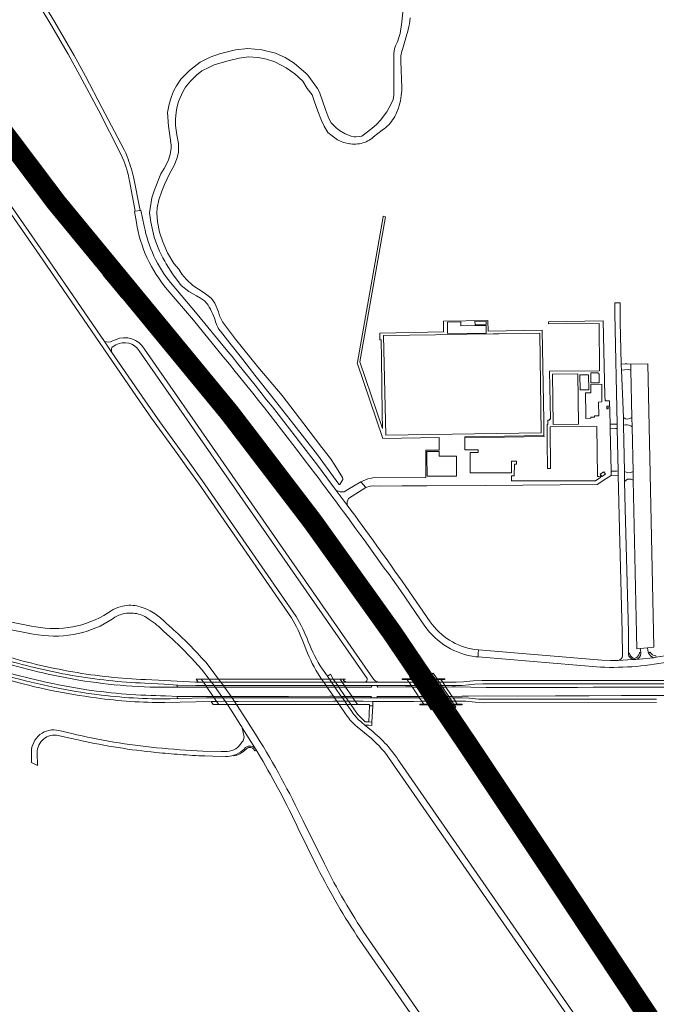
# Model space of a CAD drawing. Header units: metres. Extents: x 166325 to 190320, y 381923 to 404576.
# Tile 684 of 1056: x 173855 to 174320, y 391321 to 392041. Entities that reach past the tile are written whole.
import ezdxf

# ---------------------------------------------------------------- set-up
doc = ezdxf.new("R2010")
doc.units = ezdxf.units.M
for name, color, linetype, lineweight in [('B-WE-OG-WATER_BEEK-GV', 8, 'Continuous', 18), ('B-WE-VH-VERHARDING_ASFALT-GV', 8, 'Continuous', 18), ('B-WE-VH-VERHARDING_BETON-GV', 8, 'Continuous', 18), ('B-WE-VH-VERHARDING_BETONSTRAATSTEEN-GV', 8, 'Continuous', 18), ('B-WE-VH-VERHARDING_N-WEG', 8, 'Continuous', 18)]:
    doc.layers.add(name, color=color, linetype=linetype, lineweight=lineweight)

msp = doc.modelspace()

# ---------------------------------------------------------------- linework, layer by layer
at = {"layer": 'B-WE-OG-WATER_BEEK-GV', "flags": 128}
msp.add_lwpolyline([(174135.737, 392054.061), (174134.337, 392039.175), (174132.962, 392030.993), (174132.005, 392027.922), (174130.957, 392024.878), (174129.542, 392022.053), (174128.83, 392019.811), (174128.388, 392016.417), (174128.308, 391987.533), (174128.358, 391985.906), (174127.889, 391982.792), (174126.208, 391978.894), (174123.258, 391973.548), (174118.561, 391967.608), (174115.823, 391964.743), (174112.203, 391961.568), (174104.967, 391955.806), (174103.149, 391955.482), (174100.67, 391955.323), (174099.426, 391955.45), (174097.237, 391955.867), (174092.658, 391957.579), (174088.684, 391960.054), (174086.081, 391962.053), (174082.625, 391965.536), (174080.803, 391968.657), (174078.571, 391974.691), (174073.955, 391987.976), (174072.438, 391990.736), (174065.433, 392000.542), (174064.237, 392001.746), (174055.389, 392009.202), (174048.851, 392013.436), (174041.866, 392016.529), (174031.722, 392019.124), (174021.64, 392019.899), (174012.482, 392018.919), (174000.706, 392015.99), (173993.963, 392013.696), (173986.601, 392009.984), (173978.93, 392003.971), (173972.655, 391997.466), (173969.321, 391992.684), (173967.157, 391988.679), (173965.757, 391984.918), (173963.972, 391979.279), (173962.869, 391973.239), (173963.515, 391963.281), (173964.568, 391956.26), (173965.481, 391949.332), (173965.481, 391947.026), (173964.83, 391942.454), (173963.279, 391937.681), (173960.366, 391932.228), (173957.994, 391928.338), (173956.337, 391924.531), (173952.955, 391915.75), (173951.382, 391910.669), (173949.648, 391899.678), (173950.597, 391892.868), (173953.08, 391881.837), (173953.96, 391879.248), (173954.914, 391876.686), (173955.942, 391874.153), (173957.043, 391871.65), (173958.214, 391869.18), (173959.457, 391866.746), (173960.769, 391864.349), (173961.856, 391862.48), (173966.544, 391855.098), (173972.892, 391846.527), (173978.419, 391842.193), (173983.884, 391839.056), (173986.984, 391837.331), (173989.855, 391835.292), (173991.722, 391833.14), (173992.431, 391832.203), (173993.382, 391830.731), (173994.265, 391829.217), (173995.079, 391827.664), (173995.82, 391826.076), (173996.489, 391824.456), (173997.083, 391822.807), (173997.601, 391821.133), (173997.873, 391820.121), (173998.337, 391818.772), (173998.876, 391817.451), (173999.488, 391816.162), (174000.171, 391814.91), (174000.192, 391814.873), (174001.469, 391813.095), (174008.312, 391804.438), (174017.807, 391792.525), (174027.64, 391779.822), (174039.128, 391765.299), (174055.167, 391744.938), (174072.524, 391722.696), (174086.297, 391703.915), (174088.119, 391701.295), (174088.315, 391701.012), (174088.398, 391700.935), (174088.56, 391700.872), (174088.733, 391700.887), (174088.882, 391700.977), (174091.095, 391704.694), (174091.16, 391704.997), (174091.16, 391705.351), (174091.081, 391705.696), (174090.926, 391706.015), (174085.133, 391715.089), (174082.084, 391719.953), (174075.752, 391728.069), (174062.439, 391745.493), (174046.717, 391766.151), (174028.88, 391787.173), (174012.592, 391807.338), (174003.018, 391819.934), (174000.886, 391824.307), (174000.04, 391827.34), (173997.407, 391833.543), (173994.988, 391837.08), (173993.548, 391838.306), (173989.548, 391841.168), (173981.406, 391846.475), (173976.597, 391850.938), (173973.342, 391854.762), (173971.027, 391858.448), (173967.328, 391862.804), (173962.688, 391870.48), (173959.47, 391878.497), (173956.989, 391885.556), (173955.483, 391893.268), (173954.874, 391899.614), (173955.29, 391903.395), (173956.492, 391909.366), (173958.575, 391915.538), (173960.6, 391920.565), (173964.529, 391928.855), (173967.692, 391934.347), (173969.93, 391939.892), (173970.927, 391944.082), (173970.741, 391950.504), (173969.594, 391956.928), (173968.537, 391963.586), (173968.692, 391968.586), (173969.072, 391973.058), (173969.602, 391976.685), (173970.842, 391981.224), (173973.992, 391988.207), (173975.99, 391991.811), (173979.489, 391996.068), (173983.908, 392000.389), (173987.916, 392003.59), (173992.922, 392006.157), (173996.852, 392008.018), (174006.18, 392010.8), (174015.227, 392012.823), (174022.069, 392013.826), (174029.168, 392013.391), (174035.204, 392012.069), (174041.381, 392010.206), (174049.492, 392005.809), (174055.951, 392001.379), (174061.686, 391996.122), (174065.059, 391990.662), (174068.5, 391986.042), (174070.179, 391981.763), (174072.865, 391974.043), (174075.469, 391967.268), (174077.337, 391963.153), (174080.19, 391958.647), (174083.15, 391955.991), (174087.085, 391953.248), (174091.471, 391951.152), (174096.181, 391950.346), (174096.755, 391950.254), (174098.033, 391950.108), (174099.317, 391950.041), (174100.603, 391950.054), (174101.886, 391950.147), (174103.161, 391950.319), (174104.423, 391950.57), (174105.666, 391950.899), (174106.887, 391951.305), (174108.081, 391951.785), (174109.242, 391952.339), (174110.367, 391952.964), (174111.451, 391953.657), (174112.489, 391954.416), (174113.479, 391955.238), (174119.898, 391960.307), (174119.981, 391960.362), (174121.215, 391961.235), (174122.4, 391962.171), (174123.535, 391963.169), (174124.615, 391964.226), (174125.638, 391965.338), (174126.6, 391966.503), (174127.499, 391967.717), (174128.333, 391968.977), (174129.099, 391970.28), (174129.795, 391971.621), (174130.419, 391972.997), (174131.088, 391974.611), (174131.736, 391976.377), (174132.308, 391978.169), (174132.804, 391979.984), (174133.222, 391981.818), (174133.562, 391983.669), (174133.823, 391985.532), (174134.004, 391987.404), (174134.106, 391989.283), (174134.128, 391991.164), (174133.577, 392010.659), (174133.549, 392010.938), (174133.477, 392012.144), (174133.484, 392013.353), (174133.572, 392014.558), (174133.739, 392015.755), (174133.985, 392016.938), (174134.309, 392018.103), (174134.709, 392019.243), (174137.699, 392029.602), (174137.746, 392029.749), (174138.353, 392031.811), (174138.883, 392033.894), (174139.335, 392035.995), (174139.709, 392038.111), (174140.004, 392040.24), (174140.219, 392042.378)], dxfattribs=at)
at = {"layer": 'B-WE-VH-VERHARDING_ASFALT-GV', "flags": 128}
for points in [[(173679.784, 392141.801), (173871.574, 391865.465), (173939.989, 391765.466), (173951.13, 391749.424), (173969.822, 391723.721), (173977.697, 391712.754), (173985.371, 391701.878), (174053.442, 391603.476)], [(174056.927, 391604.428), (173988.176, 391703.996), (173979.186, 391716.633), (173957.236, 391746.903), (173946.456, 391762.135), (173922.17, 391797.582), (173916.731, 391805.717), (173876.289, 391864.734), (173682.452, 392144.075)], [(173902.818, 391999.716), (173894.529, 392014.837), (173880.326, 392039.288), (173867.607, 392060.466), (173864.636, 392058.85), (173877.518, 392037.468), (173890.114, 392015.738), (173898.686, 392000.287), (173912.475, 391974.468), (173928.377, 391943.271), (173929.659, 391940.519), (173930.781, 391937.717)], [(173933.214, 391940.91), (173932.19, 391943.428), (173930.965, 391945.861), (173914.851, 391976.912), (173902.818, 391999.716)], [(173934.952, 391923.271), (173939.14, 391900.86), (173942.782, 391901.531), (173937.827, 391926.059)], [(173945.741, 391889.913), (173943.37, 391901.65), (173942.782, 391901.531), (173939.14, 391900.86), (173938.551, 391900.75), (173940.05, 391892.728)], [(173962.587, 391843.76), (173981.77, 391821.151), (174003.77, 391794.25)], [(174005.718, 391799.857), (173984.541, 391825.574), (173965.069, 391848.685)], [(174292.517, 391572.248), (174303.277, 391572.849), (174301.871, 391573.855), (174300.365, 391575.369), (174300.026, 391576.72), (174300.029, 391577.52), (174300.083, 391592.858), (174297.61, 391683.24), (174297.225, 391703.18), (174297.085, 391710.393), (174296.43, 391744.317), (174296.359, 391747.97), (174296.32, 391750), (174294.885, 391784.549), (174294.722, 391788.461), (174294.693, 391789.151), (174294.048, 391820.017), (174294.048, 391825.552), (174294.048, 391833.852), (174290.01, 391833.99), (174290.163, 391826.044), (174291.74, 391745.173), (174291.815, 391741.872), (174292.522, 391710.89)], [(173924.672, 391806.919), (173922.599, 391806.008)], [(173916.731, 391805.717), (173922.17, 391797.582)], [(173922.921, 391802.07), (173925.001, 391803.176)], [(174113.599, 391558.511), (173945.865, 391800.017)], [(173942.169, 391798.857), (174108.736, 391559.088)], [(174094.306, 391685.803), (174086.962, 391695.703), (174086.261, 391696.647), (174079.384, 391705.845), (174072.475, 391715.018)], [(174292.522, 391710.89), (174292.592, 391707.785), (174293.49, 391668.41), (174295.448, 391593.03), (174295.546, 391575.608)], [(173863.264, 391597.446), (173801.944, 391609.519), (173799.371, 391610.026), (173789.039, 391612.061), (173788.336, 391612.199), (173709.303, 391627.761), (173705.413, 391628.527), (173697.108, 391630.162), (173696.123, 391630.356), (173682.343, 391633.069), (173682.118, 391633.113), (173649.428, 391639.55), (173648.488, 391634.093), (173864.562, 391591.497)], [(174133.14, 391623.353), (174151.068, 391597.445)], [(174155.031, 391600.541), (174137.152, 391626.412)], [(173921.55, 391608.579), (173916.164, 391605.239)], [(173953.681, 391606.432), (173950.186, 391608.508), (173946.507, 391610.236), (173943.452, 391611.357), (173940.32, 391612.239)], [(173919.388, 391600.713), (173922.292, 391602.508)], [(173960.212, 391593.498), (173966.505, 391587.777), (173972.639, 391581.886), (173980.244, 391573.989), (173987.647, 391565.902), (173993.253, 391558.675), (173994.992, 391556.339), (173996.841, 391553.857), (173997.64, 391552.783), (174002.588, 391545.897), (174003.321, 391544.84), (174005.045, 391542.353), (174006.675, 391540.001), (174009.368, 391535.995), (174016.496, 391524.769), (174016.578, 391524.638), (174016.659, 391524.506)], [(174188.43, 391574.935), (174189.967, 391574.855), (174190.107, 391577.558), (174190.233, 391579.985), (174187.351, 391580.228)], [(174190.233, 391579.985), (174190.107, 391577.558), (174189.967, 391574.855), (174193.059, 391574.695), (174279.462, 391567.385)], [(174292.215, 391572.231), (174286.777, 391572.179), (174280.626, 391572.36), (174190.233, 391579.985)], [(174340.553, 391579.256), (174326.626, 391575.741), (174320.285, 391574.628), (174318.277, 391574.276), (174305.335, 391573.051), (174303.277, 391572.849), (174292.517, 391572.248)], [(174314.379, 391578.303), (174314.03, 391581.441), (174308.697, 391580.925), (174308.98, 391578.324), (174309.055, 391577.63)], [(174028.309, 391516.431), (174020.882, 391528.279), (174013.264, 391540.006), (174011.709, 391542.326), (174010.009, 391544.862), (174009.296, 391545.895), (174006.911, 391549.352), (174004.525, 391552.71), (174003.714, 391553.852), (174001.896, 391556.338), (174000.186, 391558.675), (173995.509, 391564.807), (173990.754, 391570.879)], [(174305.335, 391573.051), (174318.277, 391574.276)], [(174071.279, 391565.134), (174075.529, 391558.674), (174077.144, 391556.324), (174078.859, 391553.829), (174079.553, 391552.819), (174084.187, 391546.076), (174085.007, 391544.883), (174086.742, 391542.358), (174088.32, 391540.062), (174094.023, 391540.066), (174092.449, 391542.36), (174090.717, 391544.885), (174089.952, 391546), (174085.291, 391552.792), (174084.568, 391553.846), (174082.869, 391556.323), (174081.256, 391558.674), (174079.748, 391560.792), (174076.09, 391565.93)], [(173946.121, 391555.617), (173960.4, 391554.995), (173970.454, 391554.251), (173983.495, 391553.859), (173986.878, 391553.858), (173990.782, 391553.857)], [(173990.782, 391553.857), (173989.072, 391556.34), (173985.213, 391556.34), (173983.302, 391556.34), (173960.921, 391557.576), (173946.637, 391558.207)], [(174107.362, 391556.479), (174117.738, 391556.344)], [(174342.957, 391557.665), (174192.855, 391557.589), (174186.353, 391557.332), (174179.236, 391556.675), (174173.938, 391556.463), (174168.797, 391556.375), (174164.183, 391556.296), (174165.783, 391553.889), (174172.119, 391553.924), (174173.551, 391553.932), (174178.454, 391553.96), (174187.596, 391554.805), (174193.459, 391555.033), (174343.82, 391555.146)], [(173961.376, 391546.388), (173970.399, 391545.898), (173996.262, 391545.897), (173991.52, 391552.785)], [(173991.52, 391552.785), (173970.284, 391552.791), (173967.986, 391552.634)], [(174111.745, 391552.752), (174093.113, 391552.757), (174097.786, 391545.896), (174111.522, 391545.895)], [(174116.7, 391553.828), (174111.732, 391553.819)], [(174116.528, 391545.895), (174141.743, 391545.884), (174146.489, 391545.9), (174146.107, 391546.473), (174144.193, 391549.344)], [(174144.193, 391549.344), (174142.277, 391552.218), (174141.924, 391552.748), (174141.763, 391552.989), (174136.818, 391552.833), (174116.717, 391552.802)], [(174338.159, 391552.677), (174274.167, 391552.627), (174262.661, 391552.556), (174245.306, 391552.49), (174195.799, 391552.566), (174173.584, 391552.883), (174173.271, 391552.887), (174172.119, 391552.874), (174171.111, 391552.862), (174166.502, 391552.808), (174171.052, 391545.963), (174178.423, 391546.117), (174182.851, 391546.209), (174195.927, 391546.372), (174219.088, 391546.158), (174246.546, 391546.304), (174271.181, 391546.377), (174294.969, 391546.569), (174336.451, 391546.652)], [(173960.929, 391541.53), (173994.674, 391542.284), (173996.284, 391542.32), (173998.724, 391542.321), (173996.977, 391544.858), (173991.326, 391544.856), (173970.51, 391544.403), (173964.763, 391544.278)], [(174111.545, 391544.856), (174116.49, 391544.886)], [(174320.565, 391543.981), (174195.021, 391543.894), (174190.516, 391544.007), (174183.417, 391544.697), (174178.319, 391544.892), (174177.307, 391544.931), (174171.766, 391544.89), (174173.37, 391542.477), (174178.288, 391542.447), (174180.539, 391542.373), (174181.099, 391542.354), (174187.887, 391541.832), (174194.92, 391541.348), (174320.495, 391541.463)], [(174097.553, 391534.921), (174094.023, 391540.066), (174088.32, 391540.062), (174093.591, 391532.393)], [(174111.756, 391521.157), (174107.179, 391524.961), (174104.933, 391526.829)], [(173892.693, 391518.814), (173883.385, 391521.024)], [(174027.188, 391507.485), (174017.402, 391523.06), (174018.813, 391516.208), (174018.045, 391513.47), (174017.082, 391512.522)], [(174017.402, 391523.06), (174027.188, 391507.485), (174027.286, 391507.33), (174027.638, 391506.746), (174030.823, 391501.455)], [(174101.541, 391523.698), (174109.596, 391517.03)], [(173882.894, 391517.339), (173892.438, 391515.234)], [(173899.116, 391513.711), (173899.157, 391513.702), (173899.197, 391513.693)], [(173863.194, 391505.187), (173863.381, 391497.506), (173867.704, 391495.45)], [(173867.704, 391495.45), (173867.491, 391504.666)], [(174006.474, 391505.755), (174002.019, 391505.6), (173988.677, 391505.981)], [(174011.207, 391502.837), (174011.38, 391502.438), (174012.892, 391502.801), (174014.359, 391503.317), (174015.765, 391503.982), (174017.095, 391504.787), (174018.335, 391505.724), (174018.639, 391505.986), (174020.532, 391507.663)], [(174017.883, 391506.628), (174018.507, 391507.184), (174019.925, 391508.447)], [(174020.532, 391507.663), (174020.821, 391507.901), (174021.451, 391508.308), (174022.153, 391508.572), (174022.896, 391508.681), (174023.644, 391508.632), (174024.365, 391508.425), (174025.026, 391508.07), (174025.597, 391507.583), (174026.008, 391507.058), (174026.698, 391506.12), (174027.638, 391506.746), (174027.286, 391507.33), (174027.188, 391507.485)], [(173990.199, 391502.363), (173995.903, 391502.224), (174005.257, 391501.995)], [(174124.581, 391501.323), (174307.667, 391237.044)], [(174311.202, 391239.956), (174132.637, 391497.914)], [(174077.567, 391423.396), (174061.999, 391454.915)], [(174058.25, 391449.909), (174072.618, 391420.635)], [(174103.465, 391367.682), (174412.886, 390920.782), (174417.436, 390914.211), (174458.678, 390854.644)], [(174461.367, 390860.459), (174108.059, 391370.814)]]:
    msp.add_lwpolyline(points, dxfattribs=at)
at = {"layer": 'B-WE-VH-VERHARDING_ASFALT-GV'}
for points in [[(173930.781, 391937.717, -0.0475498), (173934.952, 391923.271)], [(173937.827, 391926.059, 0.0373828), (173933.214, 391940.91)], [(173940.05, 391892.728, 0.1384039), (173962.587, 391843.76)], [(173965.069, 391848.685, -0.1232613), (173945.741, 391889.913)], [(173945.865, 391800.017, 0.3925741), (173924.672, 391806.919)], [(173922.599, 391806.008, -0.2339802), (173916.731, 391805.717)], [(173922.17, 391797.582, -0.3616461), (173922.921, 391802.07)], [(173925.001, 391803.176, -0.3869519), (173942.169, 391798.857)], [(174072.475, 391715.018, 0.0091823), (174005.718, 391799.857)], [(174003.77, 391794.25, -0.0100085), (174071.066, 391708.486)], [(174071.066, 391708.486, -0.0018561), (174085.59, 391689.073)], [(174085.59, 391689.073, -0.0061451), (174133.14, 391623.353)], [(174137.152, 391626.412, 0.005586), (174094.306, 391685.803)], [(173934.564, 391612.59, 0.0598312), (173928.165, 391611.523)], [(173940.32, 391612.239, 0.053328), (173934.564, 391612.59)], [(173916.164, 391605.239, -0.1002913), (173889.992, 391596.26)], [(173928.165, 391611.523, 0.066834), (173921.55, 391608.579)], [(173922.292, 391602.508, -0.1123754), (173930.434, 391606.353)], [(173930.434, 391606.353, -0.0932015), (173940.316, 391606.536)], [(173940.316, 391606.536, -0.1074814), (173949.46, 391602.271)], [(173961.35, 391599.913, 0.0601848), (173953.681, 391606.432)], [(173894.093, 391591.264, 0.0946872), (173919.388, 391600.713)], [(173949.46, 391602.271, -0.0446029), (173960.212, 391593.498)], [(173965.547, 391596.248, 0.0048456), (173961.35, 391599.913)], [(174053.442, 391603.476, -0.0480432), (174062.24, 391585.166)], [(174065.782, 391586.144, 0.0417407), (174056.927, 391604.428)], [(174187.351, 391580.228, -0.2052176), (174155.031, 391600.541)], [(173889.992, 391596.26, -0.0855292), (173863.264, 391597.446)], [(173864.562, 391591.497, 0.0886188), (173894.093, 391591.264)], [(173990.754, 391570.879, 0.0306866), (173965.547, 391596.248)], [(174151.068, 391597.445, 0.2126209), (174188.43, 391574.935)], [(174062.24, 391585.166, 0.0373078), (174071.279, 391565.134)], [(174076.09, 391565.93, -0.0532164), (174065.782, 391586.144)], [(173893.414, 391563.901, -0.0309288), (173840.839, 391576.467)], [(174314.703, 391577.685, -0.0192237), (174314.379, 391578.303)], [(173897.918, 391557.869, -0.0311456), (173838.292, 391571.92)], [(173840.076, 391573.936, 0.0295715), (173892.991, 391561.291)], [(174279.462, 391567.385, 0.0640098), (174331.844, 391571.86)], [(174292.517, 391572.248, -0.0231056), (174292.215, 391572.231)], [(174295.546, 391575.608, -0.3867503), (174292.517, 391572.248)], [(173838.427, 391565.545, 0.0352811), (173903.646, 391550.834)], [(173946.637, 391558.207, -0.032616), (173893.414, 391563.901)], [(173845.146, 391558.408, 0.0192108), (173877.69, 391550.329)], [(173880.315, 391552.435, -0.016519), (173846.101, 391560.744)], [(173892.991, 391561.291, 0.0318822), (173946.121, 391555.617)], [(173932.439, 391553.713, -0.0183108), (173897.918, 391557.869)], [(174108.736, 391559.088, -0.5089479), (174107.362, 391556.479)], [(174117.738, 391556.344, -0.2214418), (174113.599, 391558.511)], [(173877.69, 391550.329, 0.0136859), (173910.648, 391544.802)], [(173911.047, 391547.361, -0.0210908), (173880.315, 391552.435)], [(173903.646, 391550.834, 0.033224), (173961.376, 391546.388)], [(173967.986, 391552.634, -0.0218017), (173932.439, 391553.713)], [(174111.732, 391553.819, -0.956895), (174111.745, 391552.752)], [(174116.717, 391552.802, -0.9132631), (174116.7, 391553.828)], [(173910.648, 391544.802, 0.0351227), (173960.929, 391541.53)], [(173964.763, 391544.278, -0.0381084), (173911.047, 391547.361)], [(174111.522, 391545.895, -0.9903801), (174111.545, 391544.856)], [(174116.49, 391544.886, -0.9732415), (174116.528, 391545.895)], [(174093.591, 391532.393, 0.0693937), (174101.541, 391523.698)], [(173883.385, 391521.024, 0.481957), (173863.194, 391505.187)], [(173954.745, 391508.41, -0.0331003), (173892.693, 391518.814)], [(174016.659, 391524.506, -0.0324613), (174017.402, 391523.06)], [(174132.637, 391497.914, 0.0840829), (174111.756, 391521.157)], [(173867.491, 391504.666, -0.4864651), (173882.894, 391517.339)], [(173892.438, 391515.234, 0.0034686), (173899.116, 391513.711)], [(173899.197, 391513.693, 0.0295939), (173954.347, 391504.929)], [(174017.082, 391512.522, -0.2728697), (174006.474, 391505.755)], [(174061.999, 391454.915, 0.0287774), (174028.309, 391516.431)], [(174109.596, 391517.03, -0.0650992), (174124.581, 391501.323)], [(173954.347, 391504.929, 0.0069247), (173972.103, 391503.408)], [(173988.677, 391505.981, -0.0145892), (173954.745, 391508.41)], [(174017.883, 391506.628, -0.1059356), (174011.207, 391502.837)], [(174027.188, 391507.485, 0.4582164), (174019.925, 391508.447)], [(173972.103, 391503.408, 0.0070202), (173990.199, 391502.363)], [(174005.257, 391501.995, 0.0823683), (174011.207, 391502.837)], [(174030.823, 391501.455, -0.0217901), (174058.25, 391449.909)], [(174072.618, 391420.635, 0.0313344), (174103.465, 391367.682)], [(174108.059, 391370.814, -0.0327441), (174077.567, 391423.396)]]:
    msp.add_lwpolyline(points, format="xyb", dxfattribs=at)
at = {"layer": 'B-WE-VH-VERHARDING_ASFALT-GV', "flags": 128}
for points in [[(174301.664, 391787.964), (174301.638, 391789.138), (174298.861, 391789.168), (174297.682, 391789.175), (174294.693, 391789.151), (174294.722, 391788.461), (174294.885, 391784.549), (174297.137, 391784.993), (174299.722, 391785.088), (174301.737, 391784.61)], [(174303.361, 391710.558), (174303.502, 391704.121), (174306.209, 391580.685), (174308.697, 391580.925), (174314.03, 391581.441), (174318.651, 391581.887), (174314.14, 391789.349), (174301.638, 391789.138), (174301.664, 391787.964), (174301.737, 391784.61), (174302.497, 391749.975), (174302.647, 391743.122)], [(174296.359, 391747.97), (174296.43, 391744.317), (174297.908, 391744.694), (174299.024, 391744.749), (174300.337, 391744.45), (174301.897, 391743.647), (174302.647, 391743.122), (174302.497, 391749.975), (174300.902, 391749.171), (174299.296, 391748.737), (174297.842, 391749.063), (174296.32, 391750)], [(174303.361, 391710.558), (174301.79, 391709.72), (174299.67, 391709.566), (174297.085, 391710.393), (174297.225, 391703.18), (174299.22, 391704.975), (174301.892, 391705.011), (174303.502, 391704.121)], [(174090.685, 391556.322), (174085.594, 391556.323), (174082.869, 391556.323), (174077.87, 391556.324), (174077.144, 391556.324), (174074.611, 391556.325), (174005.213, 391556.337), (174001.896, 391556.338), (174001, 391556.338), (173994.992, 391556.339), (173993.997, 391556.339), (173989.072, 391556.34), (173990.782, 391553.857), (173995.726, 391553.855), (173996.841, 391553.857), (174003.714, 391553.866), (174004.281, 391553.867), (174006.856, 391553.866), (174076.313, 391553.83), (174078.859, 391553.829), (174078.869, 391553.829), (174079.476, 391553.86), (174084.568, 391553.846), (174087.313, 391553.839), (174092.385, 391553.825)], [(174139.557, 391556.298), (174130.091, 391556.37), (174117.738, 391556.344), (174107.362, 391556.479), (174106.791, 391556.486), (174093.127, 391556.322), (174090.685, 391556.322), (174092.385, 391553.825), (174111.732, 391553.819), (174116.7, 391553.828), (174137.417, 391553.872), (174141.16, 391553.894)], [(174164.183, 391556.296), (174163.574, 391556.298), (174140.162, 391556.332), (174139.557, 391556.298), (174141.16, 391553.894), (174165.784, 391553.889)], [(174093.113, 391552.757), (174088.045, 391552.78), (174085.291, 391552.792), (174079.553, 391552.819), (174079.478, 391552.819), (174077.006, 391552.815), (174007.621, 391552.714), (174004.525, 391552.71), (173999.885, 391552.703), (173997.68, 391552.727), (173996.502, 391552.74), (173993.379, 391552.774), (173991.52, 391552.785), (173996.262, 391545.897), (174001.267, 391545.896), (174002.589, 391545.896), (174009.296, 391545.895), (174012.154, 391545.894), (174051.374, 391545.887), (174081.616, 391546.061), (174084.148, 391546.076), (174084.187, 391546.076), (174089.952, 391546), (174092.762, 391545.962), (174097.786, 391545.896)], [(174166.502, 391552.808), (174141.924, 391552.748), (174142.277, 391552.218), (174144.193, 391549.344), (174146.107, 391546.473), (174146.489, 391545.9), (174171.053, 391545.963)], [(174098.472, 391544.888), (174093.507, 391544.886), (174090.717, 391544.885), (174085.007, 391544.883), (174084.99, 391544.883), (174082.421, 391544.882), (174012.851, 391544.845), (174010.022, 391544.843), (174009.682, 391544.843), (174003.321, 391544.84), (174001.988, 391544.86), (173996.977, 391544.858), (173998.724, 391542.321), (174003.73, 391542.358), (174005.045, 391542.353), (174011.709, 391542.326), (174012.88, 391542.321), (174014.528, 391542.322), (174084.145, 391542.357), (174086.742, 391542.358), (174086.761, 391542.358), (174092.449, 391542.36), (174095.253, 391542.362), (174100.191, 391542.364)], [(174147.256, 391544.75), (174147.12, 391544.955), (174143.164, 391544.905), (174116.49, 391544.886), (174111.545, 391544.856), (174111.518, 391544.856), (174106.517, 391544.89), (174098.472, 391544.888), (174100.191, 391542.364), (174105.865, 391542.366), (174113.118, 391542.12), (174143.045, 391542.331), (174148.789, 391542.451)], [(174171.766, 391544.89), (174147.256, 391544.75), (174148.789, 391542.451), (174149.42, 391542.411), (174172.744, 391542.482), (174173.37, 391542.477)]]:
    msp.add_lwpolyline(points, close=True, dxfattribs=at)
at = {"layer": 'B-WE-VH-VERHARDING_BETON-GV', "flags": 128}
for points in [[(173821.115, 391987.416), (173820.622, 391987.074), (173818.141, 391985.349), (173817.764, 391985.087), (173821.444, 391979.805), (173830.286, 391967.445), (173840.711, 391953.237), (173854.895, 391934.531), (173868.47, 391917.261), (173878.122, 391904.983), (173878.479, 391905.272), (173880.808, 391907.155), (173881.274, 391907.532), (173878.093, 391911.488), (173867.747, 391924.597), (173856.369, 391939.332), (173845.535, 391953.582), (173835.286, 391967.452), (173825.139, 391981.628)], [(173824.396, 391989.698), (173824.025, 391989.44), (173821.597, 391987.751), (173821.115, 391987.416), (173825.139, 391981.628), (173835.286, 391967.452), (173845.535, 391953.582), (173856.369, 391939.332), (173867.747, 391924.597), (173878.093, 391911.488), (173881.274, 391907.532), (173881.704, 391907.879), (173883.998, 391909.734), (173884.397, 391910.057), (173884.253, 391910.236), (173873.664, 391923.293), (173871.871, 391925.818), (173859.844, 391941.359), (173841.16, 391966.328), (173829.169, 391982.894)], [(173871.871, 391925.818), (173873.664, 391923.293), (173884.253, 391910.236), (173884.397, 391910.057), (173893.834, 391898.312), (173905.124, 391884.506), (173921.986, 391863.916), (173922.321, 391864.248), (173919.141, 391868.259), (173918.214, 391869.711), (173905.19, 391889.216), (173899.394, 391896.418), (173891.154, 391906.616), (173889.344, 391908.805), (173887.825, 391910.212), (173878.533, 391919.153), (173875.045, 391922.491), (173872.181, 391926.078)], [(173884.397, 391910.057), (173883.998, 391909.734), (173881.704, 391907.879), (173881.274, 391907.532), (173893.551, 391892.266), (173910.173, 391871.993), (173933.668, 391843.652), (173944.609, 391830.511), (173945.074, 391830.898), (173947.375, 391832.817), (173947.712, 391833.098), (173937.508, 391845.365), (173935.649, 391847.588), (173921.986, 391863.916), (173905.124, 391884.506), (173893.834, 391898.312)], [(173881.274, 391907.532), (173880.808, 391907.155), (173878.479, 391905.272), (173878.122, 391904.983), (173879.866, 391902.764), (173887.404, 391893.473), (173898.297, 391880.041), (173899.954, 391878.071), (173909.528, 391866.428), (173933.299, 391837.85), (173941.547, 391827.957), (173941.887, 391828.241), (173944.148, 391830.127), (173944.609, 391830.511), (173933.668, 391843.652), (173910.173, 391871.993), (173893.551, 391892.266)], [(173899.954, 391878.071), (173899.598, 391877.747), (173902.849, 391873.716), (173912.978, 391858.535), (173916.154, 391853.771), (173916.806, 391852.818), (173922.272, 391846.239), (173928.851, 391838.323), (173929.681, 391837.444), (173930.692, 391836.541), (173944.274, 391823.849), (173947.53, 391820.078), (173947.908, 391820.329), (173941.547, 391827.957), (173933.299, 391837.85), (173909.528, 391866.428)], [(173944.609, 391830.511), (173944.148, 391830.127), (173941.887, 391828.241), (173941.547, 391827.957), (173947.908, 391820.329), (173973.413, 391789.592), (174001.25, 391755.256), (174004.832, 391750.689), (174005.13, 391750.923), (174007.524, 391752.802), (174007.996, 391753.173), (173997.801, 391766.095), (173985.575, 391781.077), (173960.987, 391810.839)], [(173947.712, 391833.098), (173947.375, 391832.817), (173945.074, 391830.898), (173944.609, 391830.511), (173960.987, 391810.839), (173985.575, 391781.077), (173997.801, 391766.095), (174007.996, 391753.173), (174008.411, 391753.499), (174010.816, 391755.387), (174011.074, 391755.59), (173994.49, 391776.402), (173967.28, 391809.571)], [(174007.996, 391753.173), (174007.524, 391752.802), (174005.13, 391750.923), (174004.832, 391750.689), (174021.365, 391729.607), (174043.079, 391701.481), (174061.219, 391677.665), (174065.751, 391671.53), (174066.041, 391671.744), (174068.455, 391673.523), (174068.938, 391673.879), (174053.022, 391695.176), (174043.884, 391707.231), (174033.939, 391720.119), (174015.401, 391743.786)], [(174011.074, 391755.59), (174010.816, 391755.387), (174008.411, 391753.499), (174007.996, 391753.173), (174015.401, 391743.786), (174033.939, 391720.119), (174043.884, 391707.231), (174053.022, 391695.176), (174068.938, 391673.879), (174069.406, 391674.224), (174071.784, 391675.977), (174072.11, 391676.217), (174067.537, 391682.421), (174048.018, 391708.246), (174022.266, 391741.545)], [(174068.938, 391673.879), (174068.455, 391673.523), (174066.041, 391671.744), (174065.751, 391671.53), (174076.125, 391657.488), (174080.603, 391651.296), (174094.449, 391632.154), (174123.809, 391590.237), (174124.17, 391590.487), (174126.654, 391592.202), (174127.147, 391592.543), (174114.213, 391611.232), (174101.879, 391628.678), (174091.681, 391642.844), (174070.858, 391671.31)], [(174072.171, 391676.163), (174072.11, 391676.217), (174071.784, 391675.977), (174069.406, 391674.224), (174068.938, 391673.879), (174070.858, 391671.31), (174091.681, 391642.844), (174101.879, 391628.678), (174114.213, 391611.232), (174127.147, 391592.543), (174127.563, 391592.83), (174130.052, 391594.55), (174130.425, 391594.807), (174127.705, 391598.77), (174111.087, 391622.532), (174095.324, 391644.5), (174088.756, 391653.632), (174088.307, 391654.242), (174083.304, 391661.068)], [(174127.147, 391592.543), (174126.654, 391592.202), (174124.17, 391590.487), (174123.809, 391590.237), (174129.803, 391581.68), (174142.595, 391562.86), (174145.31, 391558.83), (174157.999, 391539.843), (174159.104, 391538.102), (174165.294, 391528.91), (174167.271, 391525.975), (174179.615, 391507.388), (174179.944, 391507.608), (174182.426, 391509.262), (174182.925, 391509.595), (174176.589, 391519.101), (174148.14, 391561.832), (174132.151, 391585.314)], [(174153.743, 391560.655), (174144.522, 391574.265), (174130.866, 391594.212), (174130.425, 391594.807), (174130.052, 391594.55), (174127.563, 391592.83), (174127.147, 391592.543), (174132.151, 391585.314), (174148.14, 391561.832), (174176.589, 391519.101), (174182.925, 391509.595), (174183.38, 391509.898), (174185.881, 391511.565), (174186.252, 391511.813), (174170.236, 391535.861), (174167.581, 391539.861)], [(173987.464, 391558.675), (173983.646, 391558.675), (173985.213, 391556.34), (173989.072, 391556.34)], [(174089.083, 391558.674), (174083.968, 391558.674), (174081.256, 391558.674), (174075.529, 391558.674), (174073.003, 391558.674), (174072.61, 391558.674), (174057.795, 391558.674), (174019.95, 391558.675), (174003.639, 391558.675), (174003.252, 391558.675), (174000.186, 391558.675), (173993.253, 391558.675), (173992.371, 391558.675), (173987.464, 391558.675), (173989.072, 391556.34), (173993.997, 391556.339), (173994.992, 391556.339), (174001, 391556.338), (174001.896, 391556.338), (174005.213, 391556.337), (174074.611, 391556.325), (174077.144, 391556.324), (174077.87, 391556.324), (174082.869, 391556.323), (174085.594, 391556.323), (174090.685, 391556.322)], [(174138.156, 391558.398), (174162.814, 391558.357), (174165.562, 391558.341), (174165.609, 391558.831), (174134.534, 391558.83), (174134.531, 391558.307)], [(174162.814, 391558.357), (174138.156, 391558.398), (174139.436, 391556.479), (174139.557, 391556.298), (174140.162, 391556.332), (174163.574, 391556.298), (174164.183, 391556.296), (174163.992, 391556.584)], [(174092.385, 391553.825), (174087.313, 391553.839), (174084.568, 391553.846), (174079.476, 391553.86), (174078.869, 391553.829), (174078.859, 391553.829), (174076.313, 391553.83), (174006.856, 391553.866), (174004.281, 391553.867), (174003.714, 391553.866), (173996.841, 391553.857), (173995.726, 391553.855), (173990.782, 391553.857), (173991.52, 391552.785), (173993.379, 391552.774), (173996.502, 391552.74), (173997.68, 391552.727), (173999.885, 391552.703), (174004.525, 391552.71), (174007.621, 391552.714), (174077.006, 391552.815), (174079.478, 391552.819), (174079.553, 391552.819), (174085.291, 391552.792), (174088.045, 391552.78), (174093.113, 391552.757)], [(174165.784, 391553.889), (174141.16, 391553.894), (174141.268, 391553.731), (174141.763, 391552.989), (174141.924, 391552.748), (174166.502, 391552.808), (174166.436, 391552.908), (174165.877, 391553.749)], [(173998.724, 391542.321), (173996.284, 391542.32), (173994.674, 391542.284), (173996.287, 391539.994), (174000.324, 391539.997)], [(174097.786, 391545.896), (174092.762, 391545.962), (174089.952, 391546), (174084.187, 391546.076), (174084.148, 391546.076), (174081.616, 391546.061), (174051.374, 391545.887), (174012.154, 391545.894), (174009.296, 391545.895), (174002.589, 391545.896), (174001.267, 391545.896), (173996.262, 391545.897), (173996.977, 391544.858), (174001.988, 391544.86), (174003.321, 391544.84), (174009.682, 391544.843), (174010.022, 391544.843), (174012.851, 391544.845), (174082.421, 391544.882), (174084.99, 391544.883), (174085.007, 391544.883), (174090.717, 391544.885), (174093.507, 391544.886), (174098.472, 391544.888)], [(174100.191, 391542.364), (174095.253, 391542.362), (174092.449, 391542.36), (174086.761, 391542.358), (174086.742, 391542.358), (174084.145, 391542.357), (174014.528, 391542.322), (174012.88, 391542.321), (174011.709, 391542.326), (174005.045, 391542.353), (174003.73, 391542.358), (173998.724, 391542.321), (174000.324, 391539.997), (174005.37, 391540.001), (174006.675, 391540.001), (174013.264, 391540.006), (174016.066, 391540.008), (174016.069, 391540.008), (174085.714, 391540.06), (174088.32, 391540.062), (174094.023, 391540.066), (174096.84, 391540.068), (174101.752, 391540.072)], [(174171.053, 391545.963), (174146.489, 391545.9), (174146.643, 391545.669), (174147.12, 391544.955), (174147.256, 391544.75), (174171.766, 391544.89), (174171.708, 391544.978), (174171.169, 391545.788)], [(174174.778, 391540.359), (174150.235, 391540.282), (174147.35, 391540.286), (174147.359, 391539.823), (174178.347, 391539.881), (174178.364, 391540.381)], [(174173.37, 391542.477), (174172.744, 391542.482), (174149.42, 391542.411), (174148.789, 391542.451), (174148.964, 391542.188), (174150.235, 391540.282), (174174.778, 391540.359), (174173.496, 391542.287)], [(174186.252, 391511.813), (174185.881, 391511.565), (174183.38, 391509.898), (174182.925, 391509.595), (174198.944, 391485.562), (174219.002, 391455.441), (174238.043, 391426.838), (174238.357, 391426.367), (174238.8, 391426.662), (174241.29, 391428.32), (174241.687, 391428.584), (174225.505, 391452.918), (174206.238, 391481.782), (174187.243, 391510.324)], [(174182.925, 391509.595), (174182.426, 391509.262), (174179.944, 391507.608), (174179.615, 391507.388), (174183.925, 391500.898), (174199.449, 391477.48), (174218.736, 391448.618), (174235.008, 391424.137), (174235.343, 391424.36), (174237.858, 391426.035), (174238.357, 391426.367), (174238.043, 391426.838), (174219.002, 391455.441), (174198.944, 391485.562)], [(174238.357, 391426.367), (174237.858, 391426.035), (174235.343, 391424.36), (174235.008, 391424.137), (174235.823, 391422.911), (174249.287, 391402.725), (174265.352, 391378.536), (174284.327, 391350.073), (174290.442, 391340.89), (174290.744, 391341.091), (174293.296, 391342.792), (174293.795, 391343.125), (174274.808, 391371.583), (174255.232, 391401.078)], [(174241.687, 391428.584), (174241.29, 391428.32), (174238.8, 391426.662), (174238.357, 391426.367), (174255.232, 391401.078), (174274.808, 391371.583), (174293.795, 391343.125), (174294.229, 391343.414), (174296.748, 391345.093), (174297.082, 391345.315), (174283.324, 391365.971), (174259.916, 391401.186), (174242.505, 391427.354)], [(174293.795, 391343.125), (174293.296, 391342.792), (174290.744, 391341.091), (174290.442, 391340.89), (174300.743, 391325.421), (174306.476, 391316.782), (174319.588, 391297.024), (174336.964, 391270.854), (174345.818, 391257.62), (174346.166, 391257.852), (174348.647, 391259.505), (174349.146, 391259.837), (174342.831, 391269.336), (174318.831, 391305.501), (174295.06, 391341.229)], [(174313.274, 391320.991), (174303.988, 391334.948), (174297.082, 391345.315), (174296.748, 391345.093), (174294.229, 391343.414), (174293.795, 391343.125), (174295.06, 391341.229), (174318.831, 391305.501), (174342.831, 391269.336), (174349.146, 391259.837), (174349.624, 391260.156), (174352.108, 391261.811), (174352.489, 391262.064), (174346.404, 391271.194), (174322.264, 391307.477)]]:
    msp.add_lwpolyline(points, close=True, dxfattribs=at)
at = {"layer": 'B-WE-VH-VERHARDING_BETONSTRAATSTEEN-GV', "flags": 128}
for points in [[(174243.011, 391712.773), (174242.68, 391743.128), (174276.928, 391743.501), (174277.328, 391706.764), (174278.244, 391706.764), (174279.246, 391707.014), (174279.707, 391706.333), (174275.808, 391703.692), (174214.437, 391703.761), (174214.495, 391707.283), (174216.442, 391707.251), (174216.583, 391715.915), (174218.065, 391715.891), (174218.101, 391718.09), (174214.372, 391718.151), (174214.399, 391709.517), (174184.285, 391709.425), (174184.224, 391724.329), (174190.166, 391724.347), (174190.147, 391726.358), (174180.322, 391726.266), (174180.276, 391731.127), (174180.237, 391735.229), (174180.233, 391735.498), (174180.228, 391735.766), (174238.227, 391736.797), (174238.044, 391747.884), (174236.954, 391814.012), (174197.3, 391813.182), (174197.04, 391820.893), (174164.679, 391820.462), (174164.783, 391812.652), (174118.144, 391811.815), (174118.234, 391806.791), (174119.048, 391806.805), (174119.274, 391793.222), (174119.943, 391752.836), (174120.124, 391741.916), (174103.525, 391790.712), (174122.202, 391896.853), (174120.652, 391897.372), (174120.546, 391896.761), (174101.853, 391790.379), (174101.609, 391789.926), (174120.302, 391734.754), (174161.438, 391735.417), (174161.521, 391732.031), (174161.534, 391727.642), (174161.54, 391726.2), (174151.681, 391726.181), (174151.764, 391706.214), (174113.026, 391705.849), (174112.028, 391705.64), (174109.41, 391705.051), (174104.298, 391702.871), (174107.772, 391698.81), (174111.139, 391699.719), (174113.62, 391699.911), (174117.736, 391699.862), (174134.301, 391699.941), (174152.532, 391700.027), (174195.649, 391700.333), (174277.094, 391700.929), (174284.276, 391705.557), (174287.401, 391707.571), (174287.329, 391710.764), (174286.63, 391741.804), (174286.557, 391745.03), (174286.17, 391762.32), (174285.084, 391762.285), (174282.9, 391762.214), (174282.78, 391765.909), (174281.582, 391820.814), (174241.508, 391819.939), (174241.54, 391818.507), (174278.51, 391818.838), (174278.82, 391784.128), (174242.19, 391783.8), (174242.991, 391748.697), (174242.3, 391748.681), (174242.304, 391748.147), (174241.098, 391748.137), (174241.1, 391747.934), (174241.12, 391744.968), (174240.471, 391744.964), (174240.589, 391731.754), (174240.796, 391712.749)], [(174177.355, 391820.047), (174177.348, 391817.121), (174187.675, 391817.262), (174195.899, 391817.375), (174195.935, 391811.798), (174167.62, 391811.415), (174167.561, 391817.152), (174167.543, 391819.874)], [(174195.855, 391820.584), (174195.89, 391818.016), (174187.777, 391817.904), (174187.741, 391820.473)], [(174235.192, 391811.827), (174236.173, 391738.877), (174122.553, 391737.097), (174120.821, 391810.071), (174158.838, 391810.57), (174162.757, 391810.658), (174201.305, 391811.265), (174205.255, 391811.299)], [(174262.992, 391782.043), (174263.522, 391745.226), (174245.026, 391744.96), (174244.496, 391781.777)], [(174270.81, 391781.245), (174270.932, 391770.251), (174264.599, 391770.184), (174264.463, 391781.211)], [(174277.802, 391782.687), (174277.792, 391782.166), (174278.131, 391782.167), (174278.132, 391781.84), (174278.495, 391781.841), (174278.52, 391775.332), (174272.573, 391775.294), (174272.462, 391782.619)], [(174280.433, 391774.286), (174280.646, 391761.384), (174278.205, 391761.344), (174278.372, 391751.28), (174275.092, 391751.228), (174275.107, 391750.337), (174272.551, 391750.294), (174272.566, 391749.422), (174268.903, 391749.361), (174268.835, 391753.375), (174268.611, 391766.878), (174268.593, 391767.937), (174272.522, 391768.002), (174272.42, 391774.153)], [(174285.071, 391758.442), (174285.119, 391756.342), (174284.13, 391756.32), (174284.083, 391758.419)], [(174286.63, 391741.804), (174290.618, 391741.856), (174291.815, 391741.872), (174291.74, 391745.173), (174290.358, 391745.135), (174286.557, 391745.03)], [(174238.236, 391736.229), (174238.227, 391736.797), (174180.228, 391735.766), (174180.233, 391735.498), (174180.237, 391735.229)], [(174161.545, 391725.129), (174161.562, 391721.741), (174173.961, 391721.796), (174174.234, 391721.797), (174174.243, 391719.715), (174174.299, 391707.135), (174156.697, 391707.054), (174152.69, 391707.036), (174152.624, 391721.701), (174152.599, 391725.089)], [(174281.91, 391710.253), (174283.106, 391708.587), (174280.603, 391706.79), (174279.407, 391708.455)], [(174292.592, 391707.785), (174292.522, 391710.89), (174291.299, 391710.86), (174287.329, 391710.764), (174287.401, 391707.571)], [(174107.772, 391698.81), (174104.298, 391702.871), (174094.717, 391697.234), (174091.913, 391695.584), (174089.065, 391695.676), (174087.097, 391696.357), (174086.261, 391696.647), (174086.962, 391695.703), (174094.306, 391685.803), (174094.313, 391688.254), (174095.304, 391690.681)], [(174142.595, 391562.86), (174139.708, 391560.479), (174140.855, 391558.83), (174140.944, 391558.702), (174152.929, 391540.762), (174153.514, 391539.835), (174155.784, 391536.236), (174159.104, 391538.102), (174157.999, 391539.843), (174145.31, 391558.83)], [(174157.18, 391562.945), (174153.743, 391560.655), (174167.581, 391539.861), (174170.236, 391535.861), (174173.735, 391538.043), (174172.531, 391539.87), (174171.488, 391541.452), (174160.106, 391558.631), (174159.971, 391558.831)], [(174091.921, 391557.257), (174091.767, 391557.315), (174091.572, 391557.519), (174091.515, 391557.795), (174091.614, 391558.059), (174091.839, 391558.23), (174093.125, 391558.674), (174089.083, 391558.674), (174090.685, 391556.322), (174093.127, 391556.322), (174093.049, 391556.647)], [(174113.118, 391542.12), (174105.865, 391542.366), (174100.191, 391542.364), (174101.752, 391540.072), (174105.558, 391540.075), (174105.843, 391540.075), (174110.513, 391540.124), (174110.477, 391539.005), (174112.96, 391538.982)], [(174112.96, 391538.982), (174110.477, 391539.005), (174110.097, 391527.313), (174112.367, 391527.216)]]:
    msp.add_lwpolyline(points, close=True, dxfattribs=at)
for points in [[(174300.662, 391577.58), (174300.029, 391577.52), (174300.026, 391576.72), (174300.365, 391575.369), (174301.871, 391573.855), (174303.277, 391572.849), (174305.335, 391573.051)], [(174309.055, 391577.63), (174308.98, 391578.324), (174308.209, 391578.151)], [(174315.803, 391578.22), (174314.703, 391577.685)], [(174318.277, 391574.276), (174320.285, 391574.628), (174320.16, 391575.601)], [(174112.348, 391526.836), (174112.367, 391527.216), (174110.097, 391527.313), (174107.337, 391527.464), (174101.81, 391532.92), (174096.84, 391540.068), (174095.253, 391542.362), (174093.506, 391544.887), (174092.808, 391545.896), (174088.06, 391552.758), (174087.321, 391553.827), (174085.594, 391556.323), (174083.968, 391558.674), (174081.91, 391562.177), (174079.748, 391560.792), (174081.256, 391558.674), (174082.869, 391556.323), (174084.568, 391553.846), (174085.291, 391552.792), (174089.952, 391546), (174090.717, 391544.885), (174092.449, 391542.36), (174094.023, 391540.066), (174097.553, 391534.921)], [(173970.284, 391552.791), (173991.52, 391552.785), (173990.782, 391553.857)], [(173990.782, 391553.857), (173986.878, 391553.858), (173983.495, 391553.859), (173970.454, 391554.251)], [(174111.732, 391553.819), (174092.385, 391553.825), (174093.113, 391552.757), (174111.745, 391552.752)], [(174141.268, 391553.731), (174141.16, 391553.894), (174137.417, 391553.872), (174116.7, 391553.828)], [(174116.717, 391552.802), (174136.818, 391552.833), (174141.763, 391552.989), (174141.268, 391553.731)], [(173996.262, 391545.897), (173970.399, 391545.898)], [(173970.51, 391544.403), (173991.326, 391544.856), (173996.977, 391544.858), (173996.262, 391545.897)], [(174111.522, 391545.895), (174097.786, 391545.896), (174098.472, 391544.888), (174106.517, 391544.89), (174111.518, 391544.856), (174111.545, 391544.856)], [(174116.49, 391544.886), (174143.164, 391544.905), (174147.12, 391544.955), (174146.643, 391545.669)], [(174146.643, 391545.669), (174146.489, 391545.9), (174141.743, 391545.884), (174116.528, 391545.895)], [(174104.933, 391526.829), (174107.179, 391524.961), (174110.035, 391524.856), (174112.244, 391524.774), (174112.348, 391526.836)]]:
    msp.add_lwpolyline(points, dxfattribs=at)
at = {"layer": 'B-WE-VH-VERHARDING_BETONSTRAATSTEEN-GV'}
for points in [[(174303.352, 391573.806, -0.1933882), (174300.662, 391577.58)], [(174305.335, 391573.051, 0.414137), (174309.055, 391577.63)], [(174308.209, 391578.151, -0.1209479), (174307.236, 391575.777)], [(174314.703, 391577.685, 0.1439252), (174318.277, 391574.276)], [(174320.16, 391575.601, -0.1975574), (174315.803, 391578.22)], [(174304.989, 391573.906, -0.2248208), (174303.352, 391573.806)], [(174307.236, 391575.777, -0.1923635), (174304.989, 391573.906)], [(173970.454, 391554.251, 0.9341821), (173970.284, 391552.791)], [(173970.399, 391545.898, 0.935743), (173970.51, 391544.403)], [(174097.553, 391534.921, 0.0691594), (174104.933, 391526.829)]]:
    msp.add_lwpolyline(points, format="xyb", dxfattribs=at)
at = {"layer": 'B-WE-VH-VERHARDING_N-WEG', "const_width": 15, "flags": 128}
msp.add_lwpolyline([(173793.349, 393349.217), (173720.998, 392852.412), (173705.334, 392753.638), (173677.304, 392555.495), (173670.886, 392453.978), (173677.561, 392356.246), (173695.561, 392257.962), (173726.05, 392162.831), (173768.022, 392072.081), (173821.356, 391987.069), (173881.274, 391907.532), (173944.842, 391830.319), (174008.204, 391753.336), (174068.938, 391673.879), (174127.147, 391592.543), (174183.152, 391509.747), (174238.949, 391426.035), (174293.795, 391343.125), (174349.146, 391259.837), (175162.724, 390010.269)], dxfattribs=at)

doc.saveas('drawing.dxf')
